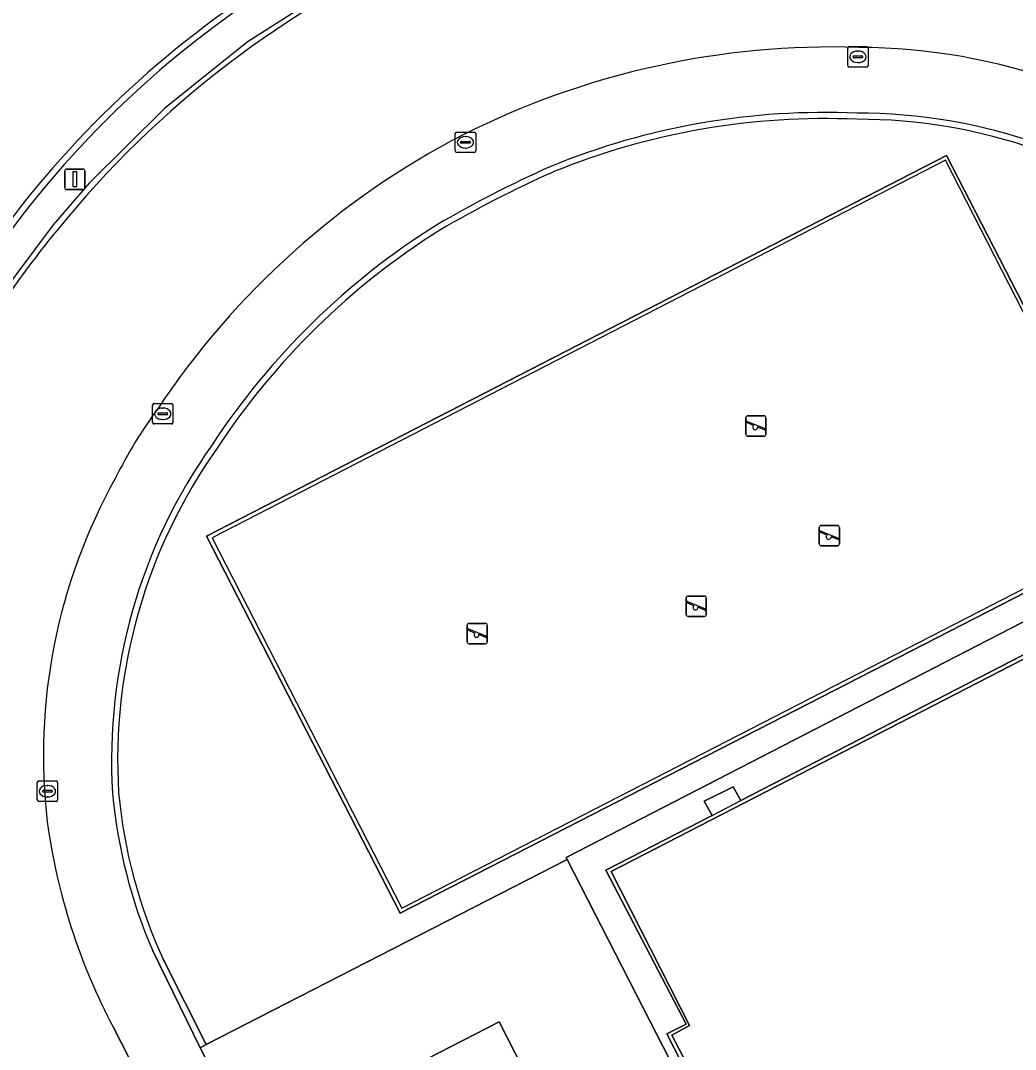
# Model space of a CAD drawing. Extents: x 158835 to 160077, y 386387 to 387778.
# Drawn here: x 159571.8 to 159620.5, y 387239.8 to 387290.2 of the extents above; entities that cross this region are included whole.
import ezdxf

# ---------------------------------------------------------------- set-up
doc = ezdxf.new("R2010")
doc.units = 0
for name, color, linetype in [('IMGEO_Groenvoorziening', 7, 'Continuous'), ('IMGEO_Hek', 7, 'Continuous'), ('IMGEO_Kolk', 7, 'Continuous'), ('IMGEO_Lichtmast', 7, 'Continuous'), ('IMGEO_Rijbaan_lokaal_gesloten', 7, 'Continuous'), ('IMGEO_Speelvoorziening', 7, 'Continuous'), ('IMGEO_Terreindeel_open', 7, 'Continuous'), ('IMGEO_Terreindeel_zand', 7, 'Continuous'), ('IMGEO_Voetpad_open', 7, 'Continuous')]:
    doc.layers.add(name, color=color, linetype=linetype)

msp = doc.modelspace()

# ---------------------------------------------------------------- linework, layer by layer
at = {"layer": 'IMGEO_Groenvoorziening'}
msp.add_lwpolyline([(159626.68, 387265.108), (159590.383, 387246.481), (159580.901, 387264.961), (159617.165, 387283.606)], close=True, dxfattribs=at)
msp.add_lwpolyline([(159578.771, 387244.223), (159580.887, 387240.042), (159598.563, 387249.121), (159598.521, 387249.211), (159636.749, 387268.911), (159633.888, 387274.406)], dxfattribs=at)
for centre, radius, start, end in [((159610.481, 387250.592), 49.275, 117.2036, 161.9352), ((159611.19, 387250.272), 35.146, 87.4327, 112.2515), ((159612.85, 387259.145), 26.237, 50.9926, 90.1876), ((159621.169, 387230.629), 57.133, 114.0551, 120.3221), ((159611.359, 387249.602), 35.819, 122.0986, 146.7016), ((159602.976, 387253.968), 26.433, 144.6357, 183.4233), ((159601.57, 387254.686), 25.085, 185.2519, 204.652)]:
    msp.add_arc(centre, radius, start, end, dxfattribs=at)
at = {"layer": 'IMGEO_Hek'}
for points in [[(159631.916, 387293.479), (159628.29, 387295.246), (159624.499, 387296.624), (159620.585, 387297.599), (159616.591, 387298.159), (159614.773, 387298.274), (159609.767, 387298.378), (159604.777, 387297.958), (159599.859, 387297.019), (159595.066, 387295.57), (159591.889, 387294.296), (159587.254, 387291.961), (159582.888, 387289.154), (159578.84, 387285.907), (159575.153, 387282.254), (159573.391, 387280.205), (159570.679, 387276.598), (159568.358, 387272.727), (159566.455, 387268.635), (159564.989, 387264.367), (159564.212, 387260.982)], [(159626.421, 387265.199), (159617.116, 387283.373), (159581.18, 387264.879), (159590.463, 387246.729), (159626.421, 387265.199)], [(159607.072, 387251.997), (159629.321, 387263.463)], [(159607.072, 387251.997), (159606.696, 387252.679), (159605.291, 387251.967), (159605.667, 387251.273)], [(159605.667, 387251.273), (159607.072, 387251.997)], [(159614.876, 387233.362), (159609.682, 387230.685), (159605.806, 387238.301), (159604.867, 387237.801), (159603.459, 387240.575), (159604.399, 387241.044), (159600.465, 387248.592), (159605.667, 387251.273)]]:
    msp.add_lwpolyline(points, dxfattribs=at)
msp.add_arc((159610.46, 387250.78), 48.821, 117.281, 162.4608, dxfattribs=at)
at = {"layer": 'IMGEO_Kolk'}
for p, q in [((159612.316, 387288.018), (159612.316, 387288.87)), ((159612.391, 387288.944), (159613.243, 387288.944)), ((159613.317, 387288.87), (159613.317, 387288.018)), ((159612.575, 387288.438), (159612.575, 387288.45)), ((159613.013, 387288.401), (159612.615, 387288.401)), ((159612.618, 387288.487), (159613.016, 387288.487)), ((159612.804, 387288.724), (159612.829, 387288.724)), ((159613.059, 387288.45), (159613.059, 387288.438)), ((159613.243, 387287.944), (159612.391, 387287.944)), ((159612.827, 387288.164), (159612.802, 387288.164)), ((159593.086, 387283.83), (159593.086, 387284.682)), ((159593.161, 387284.756), (159594.013, 387284.756)), ((159593.388, 387284.299), (159593.786, 387284.299)), ((159593.574, 387284.536), (159593.599, 387284.536)), ((159594.087, 387284.682), (159594.087, 387283.83)), ((159593.345, 387284.25), (159593.345, 387284.262)), ((159593.783, 387284.213), (159593.385, 387284.213)), ((159593.597, 387283.976), (159593.572, 387283.976)), ((159593.829, 387284.262), (159593.829, 387284.25)), ((159594.013, 387283.756), (159593.161, 387283.756)), ((159578.254, 387270.527), (159578.254, 387271.379)), ((159578.329, 387271.453), (159579.181, 387271.453)), ((159578.742, 387271.233), (159578.767, 387271.233)), ((159579.255, 387271.379), (159579.255, 387270.527)), ((159578.513, 387270.947), (159578.513, 387270.959)), ((159578.951, 387270.91), (159578.553, 387270.91)), ((159578.556, 387270.996), (159578.954, 387270.996)), ((159578.997, 387270.959), (159578.997, 387270.947)), ((159579.181, 387270.453), (159578.329, 387270.453)), ((159578.765, 387270.673), (159578.74, 387270.673)), ((159572.602, 387252.035), (159572.602, 387252.887)), ((159572.677, 387252.961), (159573.529, 387252.961)), ((159573.09, 387252.741), (159573.115, 387252.741)), ((159573.603, 387252.887), (159573.603, 387252.035)), ((159572.861, 387252.455), (159572.861, 387252.467)), ((159573.299, 387252.418), (159572.901, 387252.418)), ((159572.904, 387252.504), (159573.302, 387252.504)), ((159573.113, 387252.181), (159573.088, 387252.181)), ((159573.345, 387252.467), (159573.345, 387252.455)), ((159573.529, 387251.961), (159572.677, 387251.961))]:
    msp.add_line(p, q, dxfattribs=at)
for points in [[(159612.316, 387288.018), (159612.316, 387288.87)], [(159612.391, 387288.944), (159613.243, 387288.944)], [(159613.317, 387288.87), (159613.317, 387288.018)], [(159613.243, 387287.944), (159612.391, 387287.944)], [(159593.086, 387283.83), (159593.086, 387284.682)], [(159593.161, 387284.756), (159594.013, 387284.756)], [(159594.087, 387284.682), (159594.087, 387283.83)], [(159594.013, 387283.756), (159593.161, 387283.756)], [(159578.254, 387270.527), (159578.254, 387271.379)], [(159578.329, 387271.453), (159579.181, 387271.453)], [(159579.255, 387271.379), (159579.255, 387270.527)], [(159579.181, 387270.453), (159578.329, 387270.453)], [(159572.602, 387252.035), (159572.602, 387252.887)], [(159572.677, 387252.961), (159573.529, 387252.961)], [(159573.603, 387252.887), (159573.603, 387252.035)], [(159573.529, 387251.961), (159572.677, 387251.961)]]:
    msp.add_lwpolyline(points, dxfattribs=at)
for centre, radius, start, end in [((159612.393, 387288.868), 0.0765, 91.552, 178.448), ((159612.393, 387288.868), 0.0765, 91.552, 178.448), ((159613.241, 387288.868), 0.0765, 1.552, 88.448), ((159613.241, 387288.868), 0.0765, 1.552, 88.448), ((159612.615, 387288.447), 0.0403, 85.8775, 175.7526), ((159612.612, 387288.437), 0.0366, 178.938, 274.7102), ((159613.016, 387288.444), 0.043, 264.8664, 352.4533), ((159613.02, 387288.449), 0.0386, 1.7309, 96.639), ((159612.393, 387288.02), 0.0765, 181.552, 268.448), ((159612.393, 387288.02), 0.0765, 181.552, 268.448), ((159613.241, 387288.02), 0.0765, 271.552, 358.448), ((159613.241, 387288.02), 0.0765, 271.552, 358.448), ((159593.163, 387284.68), 0.0765, 91.552, 178.448), ((159593.163, 387284.68), 0.0765, 91.552, 178.448), ((159593.385, 387284.259), 0.0403, 85.8775, 175.7526), ((159593.79, 387284.261), 0.0386, 1.7309, 96.639), ((159594.011, 387284.68), 0.0765, 1.552, 88.448), ((159594.011, 387284.68), 0.0765, 1.552, 88.448), ((159593.163, 387283.832), 0.0765, 181.552, 268.448), ((159593.163, 387283.832), 0.0765, 181.552, 268.448), ((159593.382, 387284.249), 0.0366, 178.938, 274.7102), ((159593.786, 387284.256), 0.043, 264.8664, 352.4533), ((159594.011, 387283.832), 0.0765, 271.552, 358.448), ((159594.011, 387283.832), 0.0765, 271.552, 358.448), ((159578.331, 387271.377), 0.0765, 91.552, 178.448), ((159578.331, 387271.377), 0.0765, 91.552, 178.448), ((159579.179, 387271.377), 0.0765, 1.552, 88.448), ((159579.179, 387271.377), 0.0765, 1.552, 88.448), ((159578.553, 387270.956), 0.0403, 85.8775, 175.7526), ((159578.55, 387270.946), 0.0366, 178.938, 274.7102), ((159578.954, 387270.953), 0.043, 264.8664, 352.4533), ((159578.958, 387270.958), 0.0386, 1.7309, 96.639), ((159578.331, 387270.529), 0.0765, 181.552, 268.448), ((159578.331, 387270.529), 0.0765, 181.552, 268.448), ((159579.179, 387270.529), 0.0765, 271.552, 358.448), ((159579.179, 387270.529), 0.0765, 271.552, 358.448), ((159572.679, 387252.885), 0.0765, 91.552, 178.448), ((159572.679, 387252.885), 0.0765, 91.552, 178.448), ((159573.527, 387252.885), 0.0765, 1.552, 88.448), ((159573.527, 387252.885), 0.0765, 1.552, 88.448), ((159572.679, 387252.037), 0.0765, 181.552, 268.448), ((159572.679, 387252.037), 0.0765, 181.552, 268.448), ((159572.901, 387252.464), 0.0403, 85.8775, 175.7526), ((159572.898, 387252.454), 0.0366, 178.938, 274.7102), ((159573.302, 387252.461), 0.043, 264.8664, 352.4533), ((159573.306, 387252.466), 0.0386, 1.7309, 96.639), ((159573.527, 387252.037), 0.0765, 271.552, 358.448), ((159573.527, 387252.037), 0.0765, 271.552, 358.448)]:
    msp.add_arc(centre, radius, start, end, dxfattribs=at)
for centre, major_axis, ratio, start_param, end_param in [((159612.803, 387288.444), (-0.387, 0.002), 0.722429, 4.712389, 7.853982), ((159612.828, 387288.444), (-0.39, 0.002), 0.717154, 1.570796, 4.712389), ((159593.573, 387284.256), (-0.387, 0.002), 0.722429, 4.712389, 7.853982), ((159593.598, 387284.256), (-0.39, 0.002), 0.717154, 1.570796, 4.712389), ((159578.741, 387270.953), (-0.387, 0.002), 0.722429, 4.712389, 7.853982), ((159578.766, 387270.953), (-0.39, 0.002), 0.717154, 1.570796, 4.712389), ((159573.089, 387252.461), (-0.387, 0.002), 0.722429, 4.712389, 7.853982), ((159573.114, 387252.461), (-0.39, 0.002), 0.717154, 1.570796, 4.712389)]:
    msp.add_ellipse(centre, major_axis=major_axis, ratio=ratio, start_param=start_param, end_param=end_param, dxfattribs=at)
at = {"layer": 'IMGEO_Lichtmast'}
for p, q in [((159573.95, 387282.042), (159573.95, 387282.842)), ((159573.95, 387282.842), (159573.95, 387282.042)), ((159574.05, 387282.942), (159574.84, 387282.942)), ((159574.84, 387282.942), (159574.05, 387282.942)), ((159574.94, 387282.842), (159574.94, 387282.042)), ((159574.94, 387282.042), (159574.94, 387282.842)), ((159574.84, 387281.942), (159574.05, 387281.942)), ((159574.05, 387281.942), (159574.84, 387281.942))]:
    msp.add_line(p, q, dxfattribs=at)
msp.add_lwpolyline([(159574.37, 387282.817), (159574.52, 387282.817), (159574.52, 387282.067), (159574.37, 387282.067), (159574.37, 387282.817)], dxfattribs=at)
for centre, start, end in [((159574.05, 387282.842), 90, 180), ((159574.05, 387282.842), 90, 180), ((159574.84, 387282.842), 0, 90), ((159574.84, 387282.842), 360, 90), ((159574.05, 387282.042), 180, 270), ((159574.05, 387282.042), 180, 270), ((159574.84, 387282.042), 270, 0), ((159574.84, 387282.042), 270, 0)]:
    msp.add_arc(centre, 0.1, start, end, dxfattribs=at)
at = {"layer": 'IMGEO_Rijbaan_lokaal_gesloten'}
msp.add_lwpolyline([(159620.125, 387155.225), (159603.405, 387187.924), (159576.335, 387240.884)], dxfattribs=at)
for centre, radius, start, end in [((159611.855, 387248.962), 49.245, 113.9141, 140.9573), ((159611.594, 387248.654), 40.274, 88.2117, 116.7483), ((159612.705, 387258.889), 30.02, 50.9656, 89.7213), ((159611.844, 387249.086), 40.003, 117.3468, 146.3689), ((159607.736, 387251.592), 44.392, 140.2458, 154.3021), ((159597.766, 387257.098), 23.87, 143.6655, 153.4084), ((159600.859, 387254.208), 27.955, 150.9475, 186.6737), ((159603.092, 387255.053), 30.277, 187.7715, 207.9034)]:
    msp.add_arc(centre, radius, start, end, dxfattribs=at)
at = {"layer": 'IMGEO_Speelvoorziening'}
for p, q in [((159607.322, 387269.956), (159607.322, 387270.756)), ((159607.322, 387270.756), (159607.322, 387269.956)), ((159607.422, 387270.856), (159608.212, 387270.856)), ((159608.212, 387270.856), (159607.422, 387270.856)), ((159608.312, 387270.756), (159608.312, 387269.956)), ((159608.312, 387269.956), (159608.312, 387270.756)), ((159607.705, 387270.384), (159607.366, 387270.521)), ((159607.391, 387270.581), (159608.267, 387270.228)), ((159608.243, 387270.168), (159607.903, 387270.305)), ((159608.212, 387269.856), (159607.422, 387269.856)), ((159607.422, 387269.856), (159608.212, 387269.856)), ((159610.924, 387264.583), (159610.924, 387265.383)), ((159610.924, 387265.383), (159610.924, 387264.583)), ((159611.307, 387265.011), (159610.968, 387265.148)), ((159610.993, 387265.208), (159611.869, 387264.855)), ((159611.024, 387265.483), (159611.814, 387265.483)), ((159611.814, 387265.483), (159611.024, 387265.483)), ((159611.914, 387265.383), (159611.914, 387264.583)), ((159611.914, 387264.583), (159611.914, 387265.383)), ((159611.845, 387264.795), (159611.505, 387264.932)), ((159611.814, 387264.483), (159611.024, 387264.483)), ((159611.024, 387264.483), (159611.814, 387264.483)), ((159604.398, 387261.123), (159604.398, 387261.923)), ((159604.398, 387261.923), (159604.398, 387261.123)), ((159604.781, 387261.551), (159604.442, 387261.688)), ((159604.467, 387261.748), (159605.343, 387261.395)), ((159604.498, 387262.023), (159605.288, 387262.023)), ((159605.288, 387262.023), (159604.498, 387262.023)), ((159605.388, 387261.923), (159605.388, 387261.123)), ((159605.388, 387261.123), (159605.388, 387261.923)), ((159605.319, 387261.335), (159604.979, 387261.472)), ((159593.765, 387260.684), (159594.555, 387260.684)), ((159594.555, 387260.684), (159593.765, 387260.684)), ((159605.288, 387261.023), (159604.498, 387261.023)), ((159604.498, 387261.023), (159605.288, 387261.023)), ((159593.665, 387259.784), (159593.665, 387260.584)), ((159593.665, 387260.584), (159593.665, 387259.784)), ((159594.048, 387260.212), (159593.709, 387260.349)), ((159593.734, 387260.409), (159594.61, 387260.056)), ((159594.586, 387259.996), (159594.246, 387260.133)), ((159594.655, 387260.584), (159594.655, 387259.784)), ((159594.655, 387259.784), (159594.655, 387260.584)), ((159594.555, 387259.684), (159593.765, 387259.684)), ((159593.765, 387259.684), (159594.555, 387259.684))]:
    msp.add_line(p, q, dxfattribs=at)
for centre, radius, start, end in [((159607.422, 387270.756), 0.1, 90, 180), ((159607.422, 387270.756), 0.1, 90, 180), ((159608.212, 387270.756), 0.1, 0, 90), ((159608.212, 387270.756), 0.1, 360, 90), ((159607.379, 387270.551), 0.0327, 68.078, 248.078), ((159607.784, 387270.294), 0.12, 130.9928, 5.1632), ((159608.255, 387270.198), 0.0327, 248.078, 68.078), ((159607.422, 387269.956), 0.1, 180, 270), ((159607.422, 387269.956), 0.1, 180, 270), ((159608.212, 387269.956), 0.1, 270, 0), ((159608.212, 387269.956), 0.1, 270, 0), ((159611.024, 387265.383), 0.1, 90, 180), ((159611.024, 387265.383), 0.1, 90, 180), ((159610.981, 387265.178), 0.0327, 68.078, 248.078), ((159611.814, 387265.383), 0.1, 0, 90), ((159611.814, 387265.383), 0.1, 360, 90), ((159611.386, 387264.921), 0.12, 130.9928, 5.1632), ((159611.857, 387264.825), 0.0327, 248.078, 68.078), ((159611.024, 387264.583), 0.1, 180, 270), ((159611.024, 387264.583), 0.1, 180, 270), ((159611.814, 387264.583), 0.1, 270, 0), ((159611.814, 387264.583), 0.1, 270, 0), ((159604.498, 387261.923), 0.1, 90, 180), ((159604.498, 387261.923), 0.1, 90, 180), ((159604.455, 387261.718), 0.0327, 68.078, 248.078), ((159605.288, 387261.923), 0.1, 0, 90), ((159605.288, 387261.923), 0.1, 360, 90), ((159604.498, 387261.123), 0.1, 180, 270), ((159604.498, 387261.123), 0.1, 180, 270), ((159604.86, 387261.461), 0.12, 130.9928, 5.1632), ((159605.288, 387261.123), 0.1, 270, 0), ((159605.288, 387261.123), 0.1, 270, 0), ((159605.331, 387261.365), 0.0327, 248.078, 68.078), ((159593.765, 387260.584), 0.1, 90, 180), ((159593.765, 387260.584), 0.1, 90, 180), ((159594.555, 387260.584), 0.1, 0, 90), ((159594.555, 387260.584), 0.1, 360, 90), ((159593.722, 387260.379), 0.0327, 68.078, 248.078), ((159594.127, 387260.122), 0.12, 130.9928, 5.1632), ((159593.765, 387259.784), 0.1, 180, 270), ((159593.765, 387259.784), 0.1, 180, 270), ((159594.555, 387259.784), 0.1, 270, 0), ((159594.555, 387259.784), 0.1, 270, 0), ((159594.598, 387260.026), 0.0327, 248.078, 68.078)]:
    msp.add_arc(centre, radius, start, end, dxfattribs=at)
at = {"layer": 'IMGEO_Terreindeel_open'}
for points in [[(159645.115, 387249.127), (159641.253, 387256.724), (159642.12, 387257.148), (159640.859, 387259.61), (159639.975, 387259.194), (159636.096, 387266.733), (159600.719, 387248.522), (159604.561, 387240.973), (159603.697, 387240.502), (159604.984, 387238.039), (159605.875, 387238.481), (159609.739, 387230.92)], [(159598.563, 387249.121), (159580.887, 387240.042), (159580.592, 387239.89), (159590.329, 387220.848), (159608.328, 387230.081)], [(159595.235, 387241.16), (159599.844, 387232.144), (159592.731, 387228.479), (159588.122, 387237.496)]]:
    msp.add_lwpolyline(points, close=True, dxfattribs=at)
at = {"layer": 'IMGEO_Terreindeel_zand'}
for points in [[(159626.68, 387265.108), (159617.165, 387283.606), (159580.901, 387264.961), (159590.383, 387246.481)], [(159595.235, 387241.16), (159588.122, 387237.496), (159592.731, 387228.479), (159599.844, 387232.144)]]:
    msp.add_lwpolyline(points, close=True, dxfattribs=at)
at = {"layer": 'IMGEO_Voetpad_open'}
for points in [[(159633.888, 387274.406), (159636.749, 387268.911), (159598.521, 387249.211), (159598.563, 387249.121), (159608.328, 387230.081), (159590.329, 387220.848), (159591.736, 387218.097), (159611.057, 387228.115), (159616.058, 387218.329), (159596.683, 387208.421), (159622.557, 387157.541)], [(159604.867, 387237.801), (159603.459, 387240.575), (159604.399, 387241.044), (159600.465, 387248.592), (159605.667, 387251.273), (159605.291, 387251.967), (159606.696, 387252.679), (159607.072, 387251.997), (159629.321, 387263.463), (159628.989, 387264.106), (159630.798, 387265.1), (159631.188, 387264.425), (159636.154, 387266.984), (159640.018, 387259.366), (159640.992, 387259.866), (159642.369, 387257.091), (159641.461, 387256.637), (159645.321, 387249.051), (159640.379, 387246.504), (159640.716, 387245.795), (159638.871, 387244.849), (159638.512, 387245.542), (159616.28, 387234.085)], [(159616.28, 387234.085), (159638.512, 387245.542), (159638.871, 387244.849), (159640.716, 387245.795), (159640.379, 387246.504), (159645.321, 387249.051), (159641.461, 387256.637), (159642.369, 387257.091), (159640.992, 387259.866), (159640.018, 387259.366), (159636.154, 387266.984), (159631.188, 387264.425), (159630.798, 387265.1), (159628.989, 387264.106), (159629.321, 387263.463), (159607.072, 387251.997), (159606.696, 387252.679), (159605.291, 387251.967), (159605.667, 387251.273), (159600.465, 387248.592), (159604.399, 387241.044), (159603.459, 387240.575), (159604.867, 387237.801)], [(159578.26, 387244.634), (159580.592, 387239.89), (159580.887, 387240.042), (159578.771, 387244.223)], [(159622.557, 387157.541), (159596.683, 387208.421), (159591.736, 387218.097), (159590.329, 387220.848), (159580.592, 387239.89), (159578.26, 387244.634)], [(159576.335, 387240.884), (159603.405, 387187.924), (159620.125, 387155.225)]]:
    msp.add_lwpolyline(points, dxfattribs=at)
msp.add_lwpolyline([(159642.12, 387257.148), (159641.253, 387256.724), (159645.115, 387249.127), (159609.739, 387230.92), (159605.875, 387238.481), (159604.984, 387238.039), (159603.697, 387240.502), (159604.561, 387240.973), (159600.719, 387248.522), (159636.096, 387266.733), (159639.975, 387259.194), (159640.859, 387259.61)], close=True, dxfattribs=at)
for centre, radius, start, end in [((159610.481, 387250.592), 49.275, 117.2036, 161.9352), ((159610.46, 387250.78), 48.821, 117.281, 162.4608), ((159610.46, 387250.78), 48.821, 117.281, 162.4608), ((159611.855, 387248.962), 49.245, 113.9141, 140.9573), ((159611.594, 387248.654), 40.274, 88.2117, 116.7483), ((159612.705, 387258.889), 30.02, 50.9656, 89.7213), ((159611.187, 387250.286), 35.431, 87.4388, 112.2638), ((159611.187, 387250.286), 35.431, 87.4388, 112.2638), ((159611.19, 387250.272), 35.146, 87.4327, 112.2515), ((159612.85, 387259.145), 26.237, 50.9926, 90.1876), ((159612.849, 387259.141), 26.541, 50.9886, 90.1706), ((159612.849, 387259.141), 26.541, 50.9886, 90.1706), ((159611.844, 387249.086), 40.003, 117.3468, 146.3689), ((159621.123, 387230.727), 57.325, 114.04797, 120.33704), ((159621.123, 387230.727), 57.325, 114.04797, 120.33704), ((159621.169, 387230.629), 57.133, 114.0551, 120.3221), ((159607.736, 387251.592), 44.392, 140.2458, 154.3021), ((159611.381, 387249.579), 36.151, 122.1023, 146.6814), ((159611.381, 387249.579), 36.151, 122.1023, 146.6814), ((159611.359, 387249.602), 35.819, 122.0986, 146.7016), ((159597.766, 387257.098), 23.87, 143.6655, 153.4084), ((159602.97, 387253.97), 26.727, 144.6445, 183.4389), ((159602.97, 387253.97), 26.727, 144.6445, 183.4389), ((159602.976, 387253.968), 26.433, 144.6357, 183.4233), ((159600.859, 387254.208), 27.955, 150.9475, 186.6737), ((159601.521, 387254.674), 25.335, 185.2243, 203.3462), ((159601.521, 387254.674), 25.335, 185.2243, 203.3462), ((159601.57, 387254.686), 25.085, 185.2519, 204.652), ((159603.092, 387255.053), 30.277, 187.7715, 207.9034)]:
    msp.add_arc(centre, radius, start, end, dxfattribs=at)

doc.saveas('drawing.dxf')
